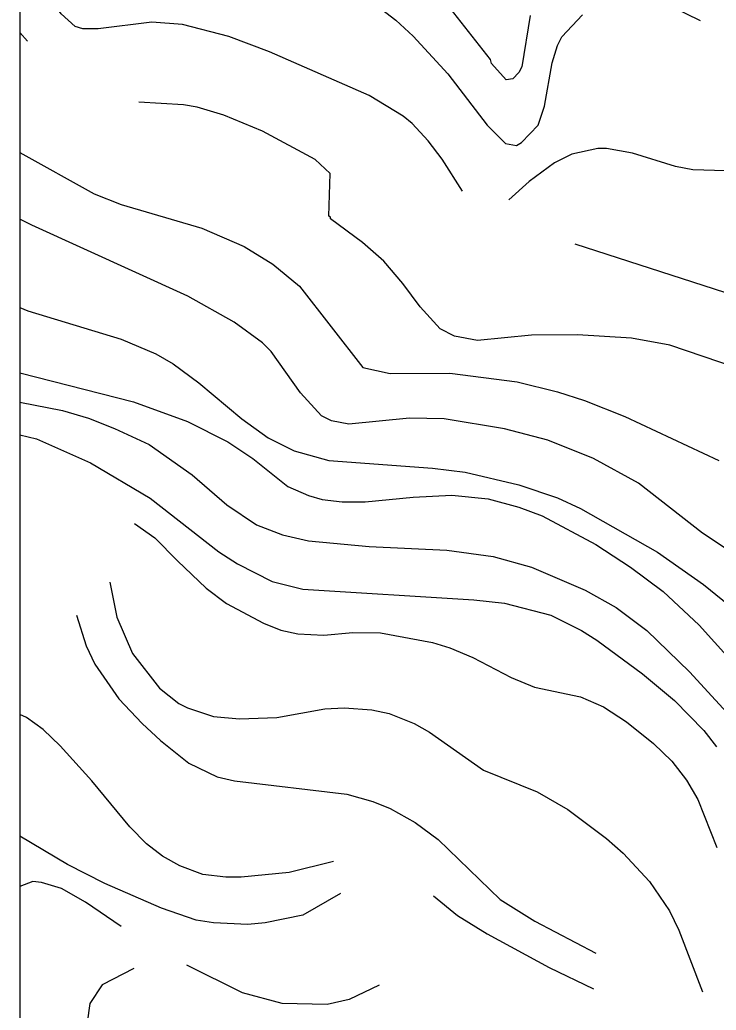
# Model space of a CAD drawing. Extents: x -662620 to -656370, y -1067090 to -1062990.
# Drawn here: x -661678.4 to -661470.7, y -1065210.9 to -1064915.2 of the extents above; entities that cross this region are included whole.
import ezdxf

# ---------------------------------------------------------------- set-up
doc = ezdxf.new("R2010")
doc.units = 0
for name, color, linetype in [('PLYNOVOD_-_VTL', 7, 'Continuous'), ('SILNICE_II__TŘÍDY_A_III__TŘÍDY', 7, 'Continuous'), ('VRSTEVNICE_ZDŮRAZNĚNÁ', 7, 'Continuous'), ('VRSTEVNICE_ZÁKLADNÍ', 7, 'Continuous')]:
    doc.layers.add(name, color=color, linetype=linetype)

msp = doc.modelspace()

# ---------------------------------------------------------------- linework, layer by layer
at = {"layer": 'PLYNOVOD_-_VTL'}
msp.add_lwpolyline([(-662588.99, -1063216.18), (-661678.37, -1063216.18), (-661678.37, -1065692.96), (-662588.99, -1065692.96)], close=True, dxfattribs=at)
at = {"layer": 'SILNICE_II__TŘÍDY_A_III__TŘÍDY'}
msp.add_lwpolyline([(-659930.63, -1065272.66), (-659916.62, -1065191.45), (-659883.02, -1065082.94), (-660018.13, -1065073.84), (-660053.14, -1065071.74), (-660090.24, -1065065.44), (-660211.35, -1065031.14), (-660237.25, -1065024.84), (-660258.96, -1065021.34), (-660284.16, -1065023.44), (-661097.31, -1065116.39), (-661512.77, -1064982.13)], dxfattribs=at)
at = {"layer": 'VRSTEVNICE_ZDŮRAZNĚNÁ'}
for points in [[(-661678.37, -1064954.86), (-661656.21, -1064967.2), (-661648.19, -1064970.36), (-661624.1, -1064977.38), (-661611.49, -1064982.83), (-661602.89, -1064988.13), (-661595, -1064994.73), (-661576.08, -1065018.95), (-661567.91, -1065020.82), (-661550.13, -1065020.67), (-661530.06, -1065023.25), (-661518.02, -1065026.26), (-661509.99, -1065028.84), (-661497.95, -1065033.58), (-661469.85, -1065046.76)], [(-661678.37, -1065039.13), (-661673.42, -1065040.31), (-661657.36, -1065047.48), (-661639.55, -1065058.05), (-661619.09, -1065074), (-661613.49, -1065077.58), (-661603.17, -1065082.89), (-661594, -1065085.18), (-661542.96, -1065088.34), (-661533.79, -1065089.34), (-661520.03, -1065092.92), (-661510.85, -1065097.51), (-661506.27, -1065100.38), (-661492.65, -1065110.41), (-661483.04, -1065118.44), (-661474.3, -1065127.33), (-661470.57, -1065132.2)], [(-661582.71, -1065176.03), (-661594.02, -1065182.54), (-661605.18, -1065184.81), (-661610.34, -1065185.24), (-661620.66, -1065184.81), (-661625.82, -1065183.95), (-661636.14, -1065180.37), (-661653.06, -1065173.06), (-661664.24, -1065167.32), (-661678.37, -1065158.89)]]:
    msp.add_lwpolyline(points, dxfattribs=at)
at = {"layer": 'VRSTEVNICE_ZÁKLADNÍ'}
for points in [[(-661546.32, -1064966.33), (-661552.39, -1064956.78), (-661556.58, -1064951.29), (-661561.31, -1064946.13), (-661564.04, -1064943.98), (-661574.22, -1064937.81), (-661603.89, -1064924.77), (-661616.07, -1064920.18), (-661629.84, -1064916.6), (-661639.01, -1064915.88), (-661655.07, -1064917.89), (-661659.65, -1064917.89), (-661661.95, -1064917.17), (-661666.11, -1064913.44), (-661668.11, -1064910.72), (-661670.84, -1064904.84), (-661678.15, -1064891.94), (-661678.37, -1064891.68)], [(-661546.32, -1064966.33), (-661552.39, -1064956.78), (-661556.58, -1064951.29), (-661561.31, -1064946.13), (-661564.04, -1064943.98), (-661574.22, -1064937.81), (-661603.89, -1064924.77), (-661616.07, -1064920.18), (-661629.84, -1064916.6), (-661639.01, -1064915.88), (-661655.07, -1064917.89), (-661659.65, -1064917.89), (-661661.95, -1064917.17), (-661666.11, -1064913.44), (-661668.11, -1064910.72), (-661670.84, -1064904.84), (-661678.15, -1064891.94), (-661678.37, -1064891.68)], [(-661573.93, -1064909.43), (-661566.19, -1064915.31), (-661561.03, -1064920.04), (-661550.71, -1064931.36), (-661538.95, -1064946.7), (-661533.5, -1064952.15), (-661530.2, -1064952.72), (-661528.77, -1064951.86), (-661523.75, -1064946.7), (-661521.89, -1064940.97), (-661519.6, -1064928.07), (-661518.02, -1064922.91), (-661516.73, -1064920.33), (-661510.57, -1064913.73)], [(-661573.93, -1064909.43), (-661566.19, -1064915.31), (-661561.03, -1064920.04), (-661550.71, -1064931.36), (-661538.95, -1064946.7), (-661533.5, -1064952.15), (-661530.2, -1064952.72), (-661528.77, -1064951.86), (-661523.75, -1064946.7), (-661521.89, -1064940.97), (-661519.6, -1064928.07), (-661518.02, -1064922.91), (-661516.73, -1064920.33), (-661510.57, -1064913.73)], [(-661526.19, -1064913.87), (-661528.63, -1064929.21), (-661529.49, -1064930.93), (-661531.35, -1064932.8), (-661533.36, -1064933.08), (-661537.66, -1064928.21), (-661537.95, -1064927.06), (-661551.13, -1064910.29)], [(-661526.19, -1064913.87), (-661528.63, -1064929.21), (-661529.49, -1064930.93), (-661531.35, -1064932.8), (-661533.36, -1064933.08), (-661537.66, -1064928.21), (-661537.95, -1064927.06), (-661551.13, -1064910.29)], [(-661484.19, -1064911.15), (-661475.44, -1064915.45)], [(-661484.19, -1064911.15), (-661475.44, -1064915.45)], [(-661678.37, -1064918.96), (-661676.14, -1064921.62)], [(-661678.37, -1064918.96), (-661676.14, -1064921.62)], [(-661454.95, -1065022.39), (-661484.48, -1065012.36), (-661495.94, -1065010.21), (-661512, -1065009.21), (-661525.76, -1065009.35), (-661541.82, -1065010.93), (-661548.7, -1065009.63), (-661553, -1065007.48), (-661559.02, -1065000.89), (-661564.18, -1064993.87), (-661569.77, -1064987.27), (-661576.22, -1064981.68), (-661585.68, -1064974.66), (-661585.68, -1064974.08), (-661586.26, -1064973.8), (-661585.83, -1064961.04), (-661590.27, -1064956.88), (-661606.04, -1064948.42), (-661617.51, -1064943.69), (-661625.54, -1064941.26), (-661629.55, -1064940.54), (-661642.88, -1064939.82)], [(-661454.95, -1065022.39), (-661484.48, -1065012.36), (-661495.94, -1065010.21), (-661512, -1065009.21), (-661525.76, -1065009.35), (-661541.82, -1065010.93), (-661548.7, -1065009.63), (-661553, -1065007.48), (-661559.02, -1065000.89), (-661564.18, -1064993.87), (-661569.77, -1064987.27), (-661576.22, -1064981.68), (-661585.68, -1064974.66), (-661585.68, -1064974.08), (-661586.26, -1064973.8), (-661585.83, -1064961.04), (-661590.27, -1064956.88), (-661606.04, -1064948.42), (-661617.51, -1064943.69), (-661625.54, -1064941.26), (-661629.55, -1064940.54), (-661642.88, -1064939.82)], [(-661278.59, -1065049.76), (-661286.36, -1065037.45), (-661295.53, -1065026.55), (-661309.73, -1065012.65), (-661319.91, -1065003.9), (-661336.82, -1064991.29), (-661351.01, -1064982.11), (-661361.48, -1064976.52), (-661380.69, -1064968.78), (-661399.04, -1064964.19), (-661412.8, -1064961.75), (-661447.2, -1064959.6), (-661467.85, -1064960.32), (-661477.59, -1064960.03), (-661482.76, -1064959.03), (-661495.66, -1064955.02), (-661503.4, -1064953.58), (-661505.98, -1064953.58), (-661513.72, -1064955.3), (-661518.88, -1064957.88), (-661526.48, -1064963.47), (-661532.5, -1064968.92)], [(-661278.59, -1065049.76), (-661286.36, -1065037.45), (-661295.53, -1065026.55), (-661309.73, -1065012.65), (-661319.91, -1065003.9), (-661336.82, -1064991.29), (-661351.01, -1064982.11), (-661361.48, -1064976.52), (-661380.69, -1064968.78), (-661399.04, -1064964.19), (-661412.8, -1064961.75), (-661447.2, -1064959.6), (-661467.85, -1064960.32), (-661477.59, -1064960.03), (-661482.76, -1064959.03), (-661495.66, -1064955.02), (-661503.4, -1064953.58), (-661505.98, -1064953.58), (-661513.72, -1064955.3), (-661518.88, -1064957.88), (-661526.48, -1064963.47), (-661532.5, -1064968.92)], [(-661463.83, -1065075.72), (-661474.73, -1065068.41), (-661493.79, -1065053.5), (-661507.27, -1065046.19), (-661520.89, -1065040.74), (-661533.79, -1065037.3), (-661551.85, -1065034.29), (-661562.17, -1065034.15), (-661580.24, -1065035.87), (-661585.4, -1065034.87), (-661588.41, -1065033.43), (-661594.71, -1065026.55), (-661603.46, -1065014.22), (-661606.04, -1065011.64), (-661614.5, -1065005.48), (-661628.26, -1064997.74), (-661674.85, -1064976.52), (-661678.37, -1064974.67)], [(-661463.83, -1065075.72), (-661474.73, -1065068.41), (-661493.79, -1065053.5), (-661507.27, -1065046.19), (-661520.89, -1065040.74), (-661533.79, -1065037.3), (-661551.85, -1065034.29), (-661562.17, -1065034.15), (-661580.24, -1065035.87), (-661585.4, -1065034.87), (-661588.41, -1065033.43), (-661594.71, -1065026.55), (-661603.46, -1065014.22), (-661606.04, -1065011.64), (-661614.5, -1065005.48), (-661628.26, -1064997.74), (-661674.85, -1064976.52), (-661678.37, -1064974.67)], [(-661678.37, -1065001.12), (-661676, -1065002.04), (-661648.19, -1065010.49), (-661637.86, -1065014.94), (-661632.7, -1065017.95), (-661624.96, -1065023.54), (-661612.2, -1065034.29), (-661604.32, -1065040.03), (-661596.58, -1065043.9), (-661586.26, -1065046.76), (-661555.29, -1065049.06), (-661545.54, -1065050.2), (-661529.49, -1065054.07), (-661518.02, -1065057.95), (-661511.14, -1065061.1), (-661488.2, -1065074.14), (-661474.44, -1065083.75), (-661457.67, -1065097.37)], [(-661678.37, -1065001.12), (-661676, -1065002.04), (-661648.19, -1065010.49), (-661637.86, -1065014.94), (-661632.7, -1065017.95), (-661624.96, -1065023.54), (-661612.2, -1065034.29), (-661604.32, -1065040.03), (-661596.58, -1065043.9), (-661586.26, -1065046.76), (-661555.29, -1065049.06), (-661545.54, -1065050.2), (-661529.49, -1065054.07), (-661518.02, -1065057.95), (-661511.14, -1065061.1), (-661488.2, -1065074.14), (-661474.44, -1065083.75), (-661457.67, -1065097.37)], [(-661678.37, -1065020.58), (-661644.46, -1065029.27), (-661628.4, -1065035.15), (-661616.36, -1065041.17), (-661608.91, -1065046.19), (-661598.44, -1065054.5), (-661592.28, -1065057.23), (-661588.26, -1065058.38), (-661582.24, -1065059.09), (-661575.36, -1065059.09), (-661561.03, -1065057.66), (-661549.56, -1065057.09), (-661538.66, -1065058.23), (-661529.49, -1065060.67), (-661522.61, -1065063.25), (-661506.55, -1065071.85), (-661496.23, -1065078.59), (-661486.48, -1065085.9), (-661475.73, -1065095.93), (-661461.97, -1065111.13)], [(-661678.37, -1065020.58), (-661644.46, -1065029.27), (-661628.4, -1065035.15), (-661616.36, -1065041.17), (-661608.91, -1065046.19), (-661598.44, -1065054.5), (-661592.28, -1065057.23), (-661588.26, -1065058.38), (-661582.24, -1065059.09), (-661575.36, -1065059.09), (-661561.03, -1065057.66), (-661549.56, -1065057.09), (-661538.66, -1065058.23), (-661529.49, -1065060.67), (-661522.61, -1065063.25), (-661506.55, -1065071.85), (-661496.23, -1065078.59), (-661486.48, -1065085.9), (-661475.73, -1065095.93), (-661461.97, -1065111.13)], [(-661678.37, -1065029.36), (-661665.68, -1065031.85), (-661657.93, -1065034.15), (-661650.19, -1065037.16), (-661639.87, -1065042.03), (-661626.97, -1065051.06), (-661616.65, -1065059.95), (-661607.76, -1065065.97), (-661600.02, -1065068.98), (-661592.28, -1065070.7), (-661574.22, -1065072.42), (-661550.99, -1065073.57), (-661537.23, -1065075.43), (-661525.76, -1065078.59), (-661509.71, -1065085.47), (-661500.53, -1065090.63), (-661491.36, -1065097.51), (-661478.6, -1065109.84), (-661463.12, -1065126.76)], [(-661678.37, -1065029.36), (-661665.68, -1065031.85), (-661657.93, -1065034.15), (-661650.19, -1065037.16), (-661639.87, -1065042.03), (-661626.97, -1065051.06), (-661616.65, -1065059.95), (-661607.76, -1065065.97), (-661600.02, -1065068.98), (-661592.28, -1065070.7), (-661574.22, -1065072.42), (-661550.99, -1065073.57), (-661537.23, -1065075.43), (-661525.76, -1065078.59), (-661509.71, -1065085.47), (-661500.53, -1065090.63), (-661491.36, -1065097.51), (-661478.6, -1065109.84), (-661463.12, -1065126.76)], [(-661644.22, -1065065.59), (-661638.15, -1065069.81), (-661631.41, -1065076.72), (-661622.81, -1065084.9), (-661616.79, -1065089.48), (-661605.75, -1065095.36), (-661600.59, -1065097.37), (-661595.43, -1065098.51), (-661587.69, -1065098.94), (-661579.09, -1065098.08), (-661570.78, -1065098.23), (-661555.29, -1065101.09), (-661550.13, -1065102.67), (-661543.25, -1065105.54), (-661531.78, -1065111.56), (-661524.9, -1065114.43), (-661511.14, -1065117.29), (-661504.26, -1065120.3), (-661497.38, -1065124.75), (-661489.35, -1065131.2), (-661483.9, -1065136.5), (-661479.46, -1065142.24), (-661476.16, -1065147.97), (-661470.43, -1065162.31)], [(-661644.22, -1065065.59), (-661638.15, -1065069.81), (-661631.41, -1065076.72), (-661622.81, -1065084.9), (-661616.79, -1065089.48), (-661605.75, -1065095.36), (-661600.59, -1065097.37), (-661595.43, -1065098.51), (-661587.69, -1065098.94), (-661579.09, -1065098.08), (-661570.78, -1065098.23), (-661555.29, -1065101.09), (-661550.13, -1065102.67), (-661543.25, -1065105.54), (-661531.78, -1065111.56), (-661524.9, -1065114.43), (-661511.14, -1065117.29), (-661504.26, -1065120.3), (-661497.38, -1065124.75), (-661489.35, -1065131.2), (-661483.9, -1065136.5), (-661479.46, -1065142.24), (-661476.16, -1065147.97), (-661470.43, -1065162.31)], [(-661651.59, -1065083.07), (-661649.45, -1065093.5), (-661644.75, -1065104.39), (-661636.72, -1065114.71), (-661630.98, -1065119.3), (-661628.4, -1065120.59), (-661620.66, -1065123.17), (-661612.92, -1065123.89), (-661601.74, -1065123.46), (-661587.4, -1065120.88), (-661581.67, -1065120.59), (-661573.35, -1065121.16), (-661568.19, -1065122.31), (-661560.74, -1065125.32), (-661556.15, -1065127.9), (-661540.1, -1065139.23), (-661524.04, -1065145.68), (-661514.87, -1065150.98), (-661503.4, -1065159.58), (-661498.38, -1065164.03), (-661490.5, -1065172.49), (-661484.62, -1065181.23), (-661481.75, -1065186.96), (-661474.72, -1065205.37)], [(-661651.59, -1065083.07), (-661649.45, -1065093.5), (-661644.75, -1065104.39), (-661636.72, -1065114.71), (-661630.98, -1065119.3), (-661628.4, -1065120.59), (-661620.66, -1065123.17), (-661612.92, -1065123.89), (-661601.74, -1065123.46), (-661587.4, -1065120.88), (-661581.67, -1065120.59), (-661573.35, -1065121.16), (-661568.19, -1065122.31), (-661560.74, -1065125.32), (-661556.15, -1065127.9), (-661540.1, -1065139.23), (-661524.04, -1065145.68), (-661514.87, -1065150.98), (-661503.4, -1065159.58), (-661498.38, -1065164.03), (-661490.5, -1065172.49), (-661484.62, -1065181.23), (-661481.75, -1065186.96), (-661474.72, -1065205.37)], [(-661661.53, -1065092.89), (-661658.65, -1065102.07), (-661656.07, -1065107.55), (-661648.9, -1065117.87), (-661641.88, -1065125.32), (-661636.43, -1065130.34), (-661627.97, -1065137.08), (-661619.52, -1065141.23), (-661614.35, -1065142.38), (-661580.81, -1065146.39), (-661573.07, -1065148.55), (-661567.91, -1065150.7), (-661560.45, -1065154.85), (-661553.57, -1065159.87), (-661535.08, -1065177.79), (-661524.76, -1065184.24), (-661506.55, -1065193.84)], [(-661661.53, -1065092.89), (-661658.65, -1065102.07), (-661656.07, -1065107.55), (-661648.9, -1065117.87), (-661641.88, -1065125.32), (-661636.43, -1065130.34), (-661627.97, -1065137.08), (-661619.52, -1065141.23), (-661614.35, -1065142.38), (-661580.81, -1065146.39), (-661573.07, -1065148.55), (-661567.91, -1065150.7), (-661560.45, -1065154.85), (-661553.57, -1065159.87), (-661535.08, -1065177.79), (-661524.76, -1065184.24), (-661506.55, -1065193.84)], [(-661584.83, -1065166.47), (-661598.01, -1065169.73), (-661612.35, -1065171.2), (-661616.94, -1065171.2), (-661623.82, -1065170.33), (-661630.7, -1065167.75), (-661635.86, -1065164.89), (-661640.59, -1065161.16), (-661645.61, -1065156.14), (-661656.93, -1065142.38), (-661666.39, -1065131.92), (-661671.41, -1065127.04), (-661676.43, -1065123.46), (-661678.37, -1065122.54)], [(-661584.83, -1065166.47), (-661598.01, -1065169.73), (-661612.35, -1065171.2), (-661616.94, -1065171.2), (-661623.82, -1065170.33), (-661630.7, -1065167.75), (-661635.86, -1065164.89), (-661640.59, -1065161.16), (-661645.61, -1065156.14), (-661656.93, -1065142.38), (-661666.39, -1065131.92), (-661671.41, -1065127.04), (-661676.43, -1065123.46), (-661678.37, -1065122.54)], [(-661648.18, -1065185.83), (-661658.79, -1065178.65), (-661665.96, -1065174.49), (-661671.98, -1065172.77), (-661674.56, -1065172.48), (-661678.37, -1065173.97)], [(-661648.18, -1065185.83), (-661658.79, -1065178.65), (-661665.96, -1065174.49), (-661671.98, -1065172.77), (-661674.56, -1065172.48), (-661678.37, -1065173.97)], [(-661555.04, -1065176.77), (-661547.79, -1065182.55), (-661538.95, -1065188.11), (-661520.46, -1065198.15), (-661507.21, -1065204.46)], [(-661555.04, -1065176.77), (-661547.79, -1065182.55), (-661538.95, -1065188.11), (-661520.46, -1065198.15), (-661507.21, -1065204.46)], [(-661571.17, -1065203.42), (-661580.12, -1065207.64), (-661586.71, -1065209.19), (-661600.18, -1065208.86), (-661612.02, -1065205.64), (-661628.6, -1065197.38)], [(-661571.17, -1065203.42), (-661580.12, -1065207.64), (-661586.71, -1065209.19), (-661600.18, -1065208.86), (-661612.02, -1065205.64), (-661628.6, -1065197.38)], [(-661644.4, -1065198.46), (-661653.87, -1065203.27), (-661657.57, -1065208.82), (-661658.36, -1065214.49), (-661658.51, -1065219.65), (-661656.79, -1065228.25), (-661653.06, -1065236.85), (-661648.47, -1065244.88), (-661625.68, -1065279), (-661619.37, -1065286.59), (-661608.76, -1065296.63), (-661603.17, -1065300.5), (-661595.43, -1065304.37), (-661587.69, -1065306.81), (-661579.95, -1065308.1), (-661571.92, -1065307.67), (-661566.19, -1065306.38), (-661560.74, -1065303.65), (-661557.3, -1065301.79), (-661555.72, -1065300.79)], [(-661644.4, -1065198.46), (-661653.87, -1065203.27), (-661657.57, -1065208.82), (-661658.36, -1065214.49), (-661658.51, -1065219.65), (-661656.79, -1065228.25), (-661653.06, -1065236.85), (-661648.47, -1065244.88), (-661625.68, -1065279), (-661619.37, -1065286.59), (-661608.76, -1065296.63), (-661603.17, -1065300.5), (-661595.43, -1065304.37), (-661587.69, -1065306.81), (-661579.95, -1065308.1), (-661571.92, -1065307.67), (-661566.19, -1065306.38), (-661560.74, -1065303.65), (-661557.3, -1065301.79), (-661555.72, -1065300.79)]]:
    msp.add_lwpolyline(points, dxfattribs=at)

doc.saveas('drawing.dxf')
